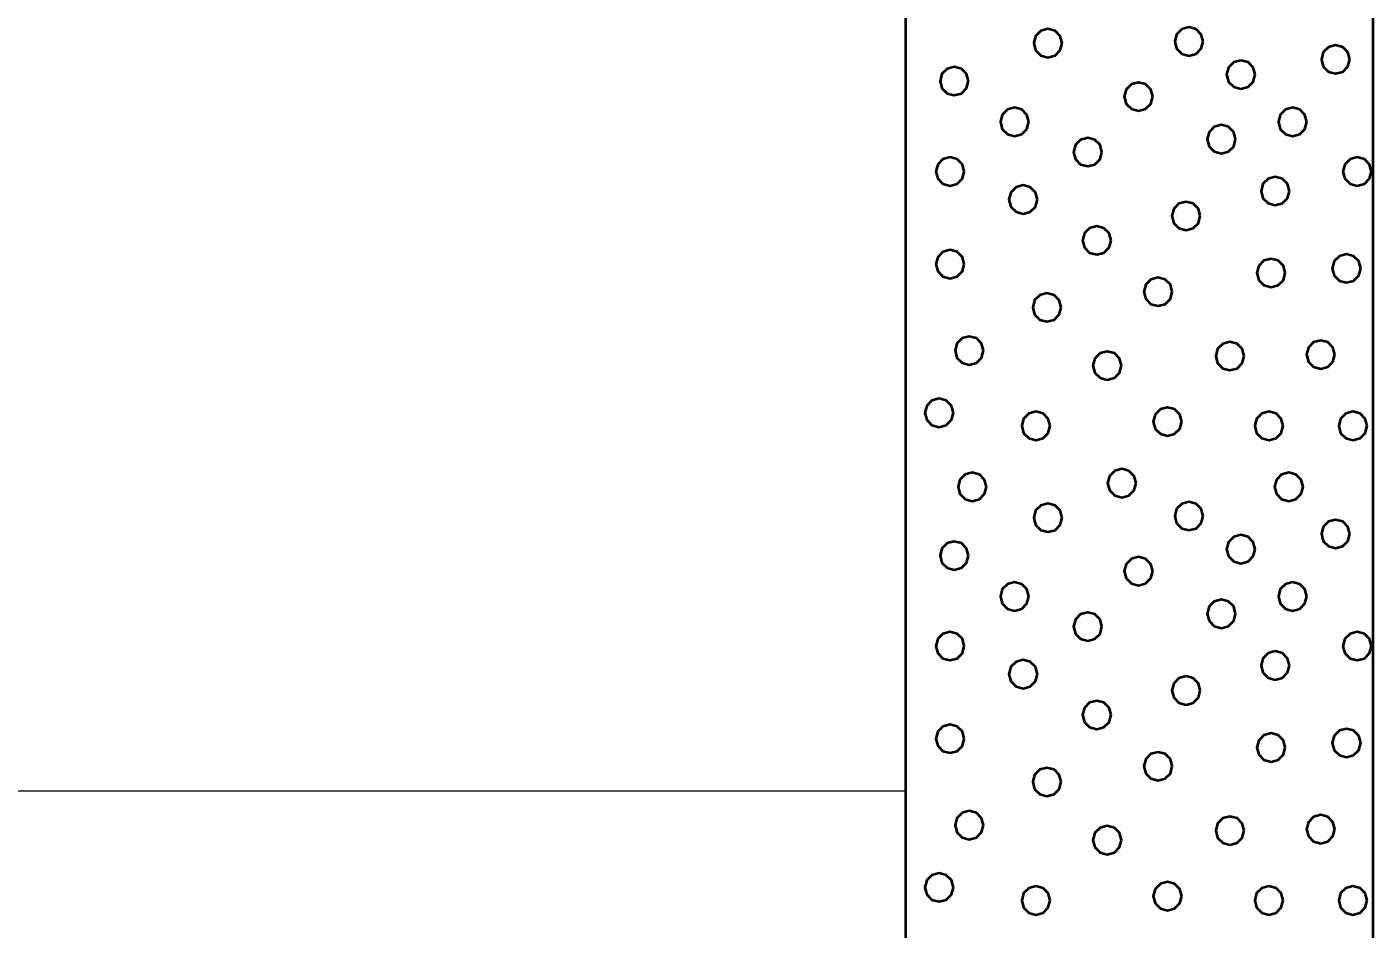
# Model space of a CAD drawing. Extents: x -582 to 653, y -817 to -3.
# Drawn here: x -30.18 to -22.97, y -256.21 to -251.38 of the extents above; entities that cross this region are included whole.
import ezdxf

# ---------------------------------------------------------------- set-up
doc = ezdxf.new("R2010")
doc.units = 0
doc.header["$LTSCALE"] = 0.4
doc.layers.add('27', color=7, linetype='Continuous', lineweight=40)
doc.layers.add('7', color=7, linetype='Continuous', lineweight=13)

msp = doc.modelspace()

# ---------------------------------------------------------------- linework, layer by layer
at = {"layer": '27'}
for points in [[(-25.4713, -251.0929), (-22.9713, -251.0929), (-22.9713, -259.3929), (-25.4713, -259.3929)], [(-24.6345, -251.4708), (-24.6447, -251.4327), (-24.6726, -251.4048), (-24.7107, -251.3946), (-24.7488, -251.4048), (-24.7767, -251.4327), (-24.7869, -251.4708), (-24.7767, -251.5089), (-24.7488, -251.5368), (-24.7107, -251.547), (-24.6726, -251.5368), (-24.6447, -251.5089)], [(-23.8794, -251.4618), (-23.8896, -251.4237), (-23.9175, -251.3958), (-23.9556, -251.3856), (-23.9937, -251.3958), (-24.0216, -251.4237), (-24.0318, -251.4618), (-24.0216, -251.4999), (-23.9937, -251.5278), (-23.9556, -251.538), (-23.9175, -251.5278), (-23.8896, -251.4999)], [(-23.0939, -251.5577), (-23.1041, -251.5196), (-23.132, -251.4917), (-23.1701, -251.4815), (-23.2082, -251.4917), (-23.2361, -251.5196), (-23.2463, -251.5577), (-23.2361, -251.5958), (-23.2082, -251.6237), (-23.1701, -251.6339), (-23.132, -251.6237), (-23.1041, -251.5958)], [(-23.6012, -251.6391), (-23.6114, -251.601), (-23.6393, -251.5731), (-23.6774, -251.5629), (-23.7155, -251.5731), (-23.7434, -251.601), (-23.7536, -251.6391), (-23.7434, -251.6772), (-23.7155, -251.7051), (-23.6774, -251.7153), (-23.6393, -251.7051), (-23.6114, -251.6772)], [(-25.1356, -251.6734), (-25.1458, -251.6353), (-25.1737, -251.6074), (-25.2118, -251.5972), (-25.2499, -251.6074), (-25.2778, -251.6353), (-25.288, -251.6734), (-25.2778, -251.7115), (-25.2499, -251.7394), (-25.2118, -251.7496), (-25.1737, -251.7394), (-25.1458, -251.7115)], [(-24.1495, -251.7566), (-24.1597, -251.7185), (-24.1876, -251.6906), (-24.2257, -251.6804), (-24.2638, -251.6906), (-24.2917, -251.7185), (-24.3019, -251.7566), (-24.2917, -251.7947), (-24.2638, -251.8226), (-24.2257, -251.8328), (-24.1876, -251.8226), (-24.1597, -251.7947)], [(-24.8127, -251.8921), (-24.8229, -251.854), (-24.8508, -251.8261), (-24.8889, -251.8159), (-24.927, -251.8261), (-24.9549, -251.854), (-24.9651, -251.8921), (-24.9549, -251.9302), (-24.927, -251.958), (-24.8889, -251.9683), (-24.8508, -251.958), (-24.8229, -251.9302)], [(-23.324, -251.8921), (-23.3342, -251.854), (-23.3621, -251.8261), (-23.4002, -251.8159), (-23.4383, -251.8261), (-23.4662, -251.854), (-23.4764, -251.8921), (-23.4662, -251.9302), (-23.4383, -251.958), (-23.4002, -251.9683), (-23.3621, -251.958), (-23.3342, -251.9302)], [(-23.7054, -251.9849), (-23.7156, -251.9468), (-23.7435, -251.9189), (-23.7816, -251.9087), (-23.8197, -251.9189), (-23.8476, -251.9468), (-23.8578, -251.9849), (-23.8476, -252.023), (-23.8197, -252.0508), (-23.7816, -252.0611), (-23.7435, -252.0508), (-23.7156, -252.023)], [(-24.4211, -252.0535), (-24.4314, -252.0154), (-24.4592, -251.9875), (-24.4973, -251.9773), (-24.5354, -251.9875), (-24.5633, -252.0154), (-24.5735, -252.0535), (-24.5633, -252.0916), (-24.5354, -252.1195), (-24.4973, -252.1297), (-24.4592, -252.1195), (-24.4314, -252.0916)], [(-25.1585, -252.1577), (-25.1687, -252.1196), (-25.1966, -252.0918), (-25.2347, -252.0815), (-25.2728, -252.0918), (-25.3007, -252.1196), (-25.3109, -252.1577), (-25.3007, -252.1958), (-25.2728, -252.2237), (-25.2347, -252.2339), (-25.1966, -252.2237), (-25.1687, -252.1958)], [(-22.9783, -252.1577), (-22.9885, -252.1196), (-23.0164, -252.0918), (-23.0545, -252.0815), (-23.0926, -252.0918), (-23.1204, -252.1196), (-23.1307, -252.1577), (-23.1204, -252.1958), (-23.0926, -252.2237), (-23.0545, -252.2339), (-23.0164, -252.2237), (-22.9885, -252.1958)], [(-24.7669, -252.3078), (-24.7771, -252.2697), (-24.805, -252.2418), (-24.8431, -252.2316), (-24.8812, -252.2418), (-24.9091, -252.2697), (-24.9193, -252.3078), (-24.9091, -252.3459), (-24.8812, -252.3737), (-24.8431, -252.384), (-24.805, -252.3737), (-24.7771, -252.3459)], [(-23.4168, -252.262), (-23.4271, -252.2239), (-23.4549, -252.196), (-23.493, -252.1858), (-23.5311, -252.196), (-23.559, -252.2239), (-23.5692, -252.262), (-23.559, -252.3001), (-23.5311, -252.328), (-23.493, -252.3382), (-23.4549, -252.328), (-23.4271, -252.3001)], [(-23.8948, -252.3955), (-23.905, -252.3574), (-23.9329, -252.3295), (-23.971, -252.3193), (-24.0091, -252.3295), (-24.037, -252.3574), (-24.0472, -252.3955), (-24.037, -252.4336), (-24.0091, -252.4615), (-23.971, -252.4717), (-23.9329, -252.4615), (-23.905, -252.4336)], [(-24.3728, -252.5264), (-24.383, -252.4883), (-24.4109, -252.4604), (-24.449, -252.4502), (-24.4871, -252.4604), (-24.515, -252.4883), (-24.5252, -252.5264), (-24.515, -252.5645), (-24.4871, -252.5924), (-24.449, -252.6026), (-24.4109, -252.5924), (-24.383, -252.5645)], [(-25.1585, -252.6535), (-25.1687, -252.6154), (-25.1966, -252.5876), (-25.2347, -252.5773), (-25.2728, -252.5876), (-25.3007, -252.6154), (-25.3109, -252.6535), (-25.3007, -252.6916), (-25.2728, -252.7195), (-25.2347, -252.7297), (-25.1966, -252.7195), (-25.1687, -252.6916)], [(-23.4397, -252.7006), (-23.4499, -252.6625), (-23.4778, -252.6346), (-23.5159, -252.6244), (-23.554, -252.6346), (-23.5819, -252.6625), (-23.5921, -252.7006), (-23.5819, -252.7387), (-23.554, -252.7666), (-23.5159, -252.7768), (-23.4778, -252.7666), (-23.4499, -252.7387)], [(-23.0355, -252.6764), (-23.0457, -252.6383), (-23.0736, -252.6104), (-23.1117, -252.6002), (-23.1498, -252.6104), (-23.1777, -252.6383), (-23.1879, -252.6764), (-23.1777, -252.7145), (-23.1498, -252.7424), (-23.1117, -252.7526), (-23.0736, -252.7424), (-23.0457, -252.7145)], [(-24.0449, -252.801), (-24.0551, -252.7629), (-24.083, -252.735), (-24.1211, -252.7248), (-24.1592, -252.735), (-24.187, -252.7629), (-24.1973, -252.801), (-24.187, -252.8391), (-24.1592, -252.867), (-24.1211, -252.8772), (-24.083, -252.867), (-24.0551, -252.8391)], [(-24.6398, -252.8849), (-24.65, -252.8468), (-24.6779, -252.8189), (-24.716, -252.8087), (-24.7541, -252.8189), (-24.782, -252.8468), (-24.7922, -252.8849), (-24.782, -252.923), (-24.7541, -252.9509), (-24.716, -252.9611), (-24.6779, -252.9509), (-24.65, -252.923)], [(-25.0555, -253.1163), (-25.0657, -253.0782), (-25.0936, -253.0503), (-25.1317, -253.0401), (-25.1698, -253.0503), (-25.1977, -253.0782), (-25.2079, -253.1163), (-25.1977, -253.1544), (-25.1698, -253.1823), (-25.1317, -253.1925), (-25.0936, -253.1823), (-25.0657, -253.1544)], [(-23.6597, -253.1455), (-23.6699, -253.1074), (-23.6978, -253.0795), (-23.7359, -253.0693), (-23.774, -253.0795), (-23.8018, -253.1074), (-23.8121, -253.1455), (-23.8018, -253.1836), (-23.774, -253.2115), (-23.7359, -253.2217), (-23.6978, -253.2115), (-23.6699, -253.1836)], [(-23.174, -253.1379), (-23.1842, -253.0998), (-23.2121, -253.0719), (-23.2502, -253.0617), (-23.2883, -253.0719), (-23.3162, -253.0998), (-23.3264, -253.1379), (-23.3162, -253.176), (-23.2883, -253.2039), (-23.2502, -253.2141), (-23.2121, -253.2039), (-23.1842, -253.176)], [(-24.3169, -253.1964), (-24.3271, -253.1583), (-24.355, -253.1304), (-24.3931, -253.1202), (-24.4312, -253.1304), (-24.4591, -253.1583), (-24.4693, -253.1964), (-24.4591, -253.2345), (-24.4312, -253.2624), (-24.3931, -253.2726), (-24.355, -253.2624), (-24.3271, -253.2345)], [(-25.217, -253.4494), (-25.2272, -253.4113), (-25.2551, -253.3834), (-25.2932, -253.3732), (-25.3313, -253.3834), (-25.3592, -253.4113), (-25.3694, -253.4494), (-25.3592, -253.4875), (-25.3313, -253.5154), (-25.2932, -253.5256), (-25.2551, -253.5154), (-25.2272, -253.4875)], [(-24.6983, -253.5193), (-24.7085, -253.4812), (-24.7364, -253.4533), (-24.7745, -253.4431), (-24.8126, -253.4533), (-24.8405, -253.4812), (-24.8507, -253.5193), (-24.8405, -253.5574), (-24.8126, -253.5853), (-24.7745, -253.5955), (-24.7364, -253.5853), (-24.7085, -253.5574)], [(-23.994, -253.4964), (-24.0042, -253.4583), (-24.0321, -253.4304), (-24.0702, -253.4202), (-24.1083, -253.4304), (-24.1362, -253.4583), (-24.1464, -253.4964), (-24.1362, -253.5345), (-24.1083, -253.5624), (-24.0702, -253.5726), (-24.0321, -253.5624), (-24.0042, -253.5345)], [(-23.4512, -253.5193), (-23.4614, -253.4812), (-23.4893, -253.4533), (-23.5274, -253.4431), (-23.5655, -253.4533), (-23.5934, -253.4812), (-23.6036, -253.5193), (-23.5934, -253.5574), (-23.5655, -253.5853), (-23.5274, -253.5955), (-23.4893, -253.5853), (-23.4614, -253.5574)], [(-23.0011, -253.5193), (-23.0113, -253.4812), (-23.0392, -253.4533), (-23.0773, -253.4431), (-23.1154, -253.4533), (-23.1433, -253.4812), (-23.1535, -253.5193), (-23.1433, -253.5574), (-23.1154, -253.5853), (-23.0773, -253.5955), (-23.0392, -253.5853), (-23.0113, -253.5574)], [(-25.0394, -253.8455), (-25.0496, -253.8074), (-25.0775, -253.7796), (-25.1156, -253.7693), (-25.1537, -253.7796), (-25.1816, -253.8074), (-25.1918, -253.8455), (-25.1816, -253.8836), (-25.1537, -253.9115), (-25.1156, -253.9217), (-25.0775, -253.9115), (-25.0496, -253.8836)], [(-24.2384, -253.826), (-24.2487, -253.7879), (-24.2765, -253.76), (-24.3146, -253.7498), (-24.3527, -253.76), (-24.3806, -253.7879), (-24.3908, -253.826), (-24.3806, -253.8641), (-24.3527, -253.8919), (-24.3146, -253.9022), (-24.2765, -253.8919), (-24.2487, -253.8641)], [(-23.3448, -253.8456), (-23.355, -253.8075), (-23.3829, -253.7796), (-23.421, -253.7694), (-23.4591, -253.7796), (-23.487, -253.8075), (-23.4972, -253.8456), (-23.487, -253.8837), (-23.4591, -253.9116), (-23.421, -253.9218), (-23.3829, -253.9116), (-23.355, -253.8837)], [(-24.6345, -254.0108), (-24.6447, -253.9727), (-24.6726, -253.9448), (-24.7107, -253.9346), (-24.7488, -253.9448), (-24.7767, -253.9727), (-24.7869, -254.0108), (-24.7767, -254.0489), (-24.7488, -254.0768), (-24.7107, -254.087), (-24.6726, -254.0768), (-24.6447, -254.0489)], [(-23.8794, -254.0018), (-23.8896, -253.9637), (-23.9175, -253.9358), (-23.9556, -253.9256), (-23.9937, -253.9358), (-24.0216, -253.9637), (-24.0318, -254.0018), (-24.0216, -254.0399), (-23.9937, -254.0678), (-23.9556, -254.078), (-23.9175, -254.0678), (-23.8896, -254.0399)], [(-23.0939, -254.0977), (-23.1041, -254.0596), (-23.132, -254.0317), (-23.1701, -254.0215), (-23.2082, -254.0317), (-23.2361, -254.0596), (-23.2463, -254.0977), (-23.2361, -254.1358), (-23.2082, -254.1637), (-23.1701, -254.1739), (-23.132, -254.1637), (-23.1041, -254.1358)], [(-23.6012, -254.1791), (-23.6114, -254.141), (-23.6393, -254.1131), (-23.6774, -254.1029), (-23.7155, -254.1131), (-23.7434, -254.141), (-23.7536, -254.1791), (-23.7434, -254.2172), (-23.7155, -254.2451), (-23.6774, -254.2553), (-23.6393, -254.2451), (-23.6114, -254.2172)], [(-25.1356, -254.2134), (-25.1458, -254.1753), (-25.1737, -254.1474), (-25.2118, -254.1372), (-25.2499, -254.1474), (-25.2778, -254.1753), (-25.288, -254.2134), (-25.2778, -254.2515), (-25.2499, -254.2794), (-25.2118, -254.2896), (-25.1737, -254.2794), (-25.1458, -254.2515)], [(-24.1495, -254.2966), (-24.1597, -254.2585), (-24.1876, -254.2306), (-24.2257, -254.2204), (-24.2638, -254.2306), (-24.2917, -254.2585), (-24.3019, -254.2966), (-24.2917, -254.3347), (-24.2638, -254.3626), (-24.2257, -254.3728), (-24.1876, -254.3626), (-24.1597, -254.3347)], [(-24.8127, -254.4321), (-24.8229, -254.394), (-24.8508, -254.3661), (-24.8889, -254.3559), (-24.927, -254.3661), (-24.9549, -254.394), (-24.9651, -254.4321), (-24.9549, -254.4702), (-24.927, -254.498), (-24.8889, -254.5083), (-24.8508, -254.498), (-24.8229, -254.4702)], [(-23.324, -254.4321), (-23.3342, -254.394), (-23.3621, -254.3661), (-23.4002, -254.3559), (-23.4383, -254.3661), (-23.4662, -254.394), (-23.4764, -254.4321), (-23.4662, -254.4702), (-23.4383, -254.498), (-23.4002, -254.5083), (-23.3621, -254.498), (-23.3342, -254.4702)], [(-23.7054, -254.5249), (-23.7156, -254.4868), (-23.7435, -254.4589), (-23.7816, -254.4487), (-23.8197, -254.4589), (-23.8476, -254.4868), (-23.8578, -254.5249), (-23.8476, -254.563), (-23.8197, -254.5908), (-23.7816, -254.6011), (-23.7435, -254.5908), (-23.7156, -254.563)], [(-24.4211, -254.5935), (-24.4314, -254.5554), (-24.4592, -254.5275), (-24.4973, -254.5173), (-24.5354, -254.5275), (-24.5633, -254.5554), (-24.5735, -254.5935), (-24.5633, -254.6316), (-24.5354, -254.6595), (-24.4973, -254.6697), (-24.4592, -254.6595), (-24.4314, -254.6316)], [(-25.1585, -254.6977), (-25.1687, -254.6596), (-25.1966, -254.6318), (-25.2347, -254.6215), (-25.2728, -254.6318), (-25.3007, -254.6596), (-25.3109, -254.6977), (-25.3007, -254.7358), (-25.2728, -254.7637), (-25.2347, -254.7739), (-25.1966, -254.7637), (-25.1687, -254.7358)], [(-22.9783, -254.6977), (-22.9885, -254.6596), (-23.0164, -254.6318), (-23.0545, -254.6215), (-23.0926, -254.6318), (-23.1204, -254.6596), (-23.1307, -254.6977), (-23.1204, -254.7358), (-23.0926, -254.7637), (-23.0545, -254.7739), (-23.0164, -254.7637), (-22.9885, -254.7358)], [(-23.4168, -254.802), (-23.4271, -254.7639), (-23.4549, -254.736), (-23.493, -254.7258), (-23.5311, -254.736), (-23.559, -254.7639), (-23.5692, -254.802), (-23.559, -254.8401), (-23.5311, -254.868), (-23.493, -254.8782), (-23.4549, -254.868), (-23.4271, -254.8401)], [(-24.7669, -254.8478), (-24.7771, -254.8097), (-24.805, -254.7818), (-24.8431, -254.7716), (-24.8812, -254.7818), (-24.9091, -254.8097), (-24.9193, -254.8478), (-24.9091, -254.8859), (-24.8812, -254.9137), (-24.8431, -254.924), (-24.805, -254.9137), (-24.7771, -254.8859)], [(-23.8948, -254.9355), (-23.905, -254.8974), (-23.9329, -254.8695), (-23.971, -254.8593), (-24.0091, -254.8695), (-24.037, -254.8974), (-24.0472, -254.9355), (-24.037, -254.9736), (-24.0091, -255.0015), (-23.971, -255.0117), (-23.9329, -255.0015), (-23.905, -254.9736)], [(-24.3728, -255.0664), (-24.383, -255.0283), (-24.4109, -255.0004), (-24.449, -254.9902), (-24.4871, -255.0004), (-24.515, -255.0283), (-24.5252, -255.0664), (-24.515, -255.1045), (-24.4871, -255.1324), (-24.449, -255.1426), (-24.4109, -255.1324), (-24.383, -255.1045)], [(-25.1585, -255.1935), (-25.1687, -255.1554), (-25.1966, -255.1276), (-25.2347, -255.1173), (-25.2728, -255.1276), (-25.3007, -255.1554), (-25.3109, -255.1935), (-25.3007, -255.2316), (-25.2728, -255.2595), (-25.2347, -255.2697), (-25.1966, -255.2595), (-25.1687, -255.2316)], [(-23.4397, -255.2406), (-23.4499, -255.2025), (-23.4778, -255.1746), (-23.5159, -255.1644), (-23.554, -255.1746), (-23.5819, -255.2025), (-23.5921, -255.2406), (-23.5819, -255.2787), (-23.554, -255.3066), (-23.5159, -255.3168), (-23.4778, -255.3066), (-23.4499, -255.2787)], [(-23.0355, -255.2164), (-23.0457, -255.1783), (-23.0736, -255.1504), (-23.1117, -255.1402), (-23.1498, -255.1504), (-23.1777, -255.1783), (-23.1879, -255.2164), (-23.1777, -255.2545), (-23.1498, -255.2824), (-23.1117, -255.2926), (-23.0736, -255.2824), (-23.0457, -255.2545)], [(-24.0449, -255.341), (-24.0551, -255.3029), (-24.083, -255.275), (-24.1211, -255.2648), (-24.1592, -255.275), (-24.187, -255.3029), (-24.1973, -255.341), (-24.187, -255.3791), (-24.1592, -255.407), (-24.1211, -255.4172), (-24.083, -255.407), (-24.0551, -255.3791)], [(-24.6398, -255.4249), (-24.65, -255.3868), (-24.6779, -255.3589), (-24.716, -255.3487), (-24.7541, -255.3589), (-24.782, -255.3868), (-24.7922, -255.4249), (-24.782, -255.463), (-24.7541, -255.4909), (-24.716, -255.5011), (-24.6779, -255.4909), (-24.65, -255.463)], [(-25.0555, -255.6563), (-25.0657, -255.6182), (-25.0936, -255.5903), (-25.1317, -255.5801), (-25.1698, -255.5903), (-25.1977, -255.6182), (-25.2079, -255.6563), (-25.1977, -255.6944), (-25.1698, -255.7223), (-25.1317, -255.7325), (-25.0936, -255.7223), (-25.0657, -255.6944)], [(-23.6597, -255.6855), (-23.6699, -255.6474), (-23.6978, -255.6195), (-23.7359, -255.6093), (-23.774, -255.6195), (-23.8018, -255.6474), (-23.8121, -255.6855), (-23.8018, -255.7236), (-23.774, -255.7515), (-23.7359, -255.7617), (-23.6978, -255.7515), (-23.6699, -255.7236)], [(-23.174, -255.6779), (-23.1842, -255.6398), (-23.2121, -255.6119), (-23.2502, -255.6017), (-23.2883, -255.6119), (-23.3162, -255.6398), (-23.3264, -255.6779), (-23.3162, -255.716), (-23.2883, -255.7439), (-23.2502, -255.7541), (-23.2121, -255.7439), (-23.1842, -255.716)], [(-24.3169, -255.7364), (-24.3271, -255.6983), (-24.355, -255.6704), (-24.3931, -255.6602), (-24.4312, -255.6704), (-24.4591, -255.6983), (-24.4693, -255.7364), (-24.4591, -255.7745), (-24.4312, -255.8024), (-24.3931, -255.8126), (-24.355, -255.8024), (-24.3271, -255.7745)], [(-25.217, -255.9894), (-25.2272, -255.9513), (-25.2551, -255.9234), (-25.2932, -255.9132), (-25.3313, -255.9234), (-25.3592, -255.9513), (-25.3694, -255.9894), (-25.3592, -256.0275), (-25.3313, -256.0554), (-25.2932, -256.0656), (-25.2551, -256.0554), (-25.2272, -256.0275)], [(-23.994, -256.0364), (-24.0042, -255.9983), (-24.0321, -255.9704), (-24.0702, -255.9602), (-24.1083, -255.9704), (-24.1362, -255.9983), (-24.1464, -256.0364), (-24.1362, -256.0745), (-24.1083, -256.1024), (-24.0702, -256.1126), (-24.0321, -256.1024), (-24.0042, -256.0745)], [(-24.6983, -256.0593), (-24.7085, -256.0212), (-24.7364, -255.9933), (-24.7745, -255.9831), (-24.8126, -255.9933), (-24.8405, -256.0212), (-24.8507, -256.0593), (-24.8405, -256.0974), (-24.8126, -256.1253), (-24.7745, -256.1355), (-24.7364, -256.1253), (-24.7085, -256.0974)], [(-23.4512, -256.0593), (-23.4614, -256.0212), (-23.4893, -255.9933), (-23.5274, -255.9831), (-23.5655, -255.9933), (-23.5934, -256.0212), (-23.6036, -256.0593), (-23.5934, -256.0974), (-23.5655, -256.1253), (-23.5274, -256.1355), (-23.4893, -256.1253), (-23.4614, -256.0974)], [(-23.0011, -256.0593), (-23.0113, -256.0212), (-23.0392, -255.9933), (-23.0773, -255.9831), (-23.1154, -255.9933), (-23.1433, -256.0212), (-23.1535, -256.0593), (-23.1433, -256.0974), (-23.1154, -256.1253), (-23.0773, -256.1355), (-23.0392, -256.1253), (-23.0113, -256.0974)]]:
    msp.add_lwpolyline(points, close=True, dxfattribs=at)
at = {"layer": '7'}
msp.add_line((-62.9147, -255.4729), (-25.4713, -255.4729), dxfattribs=at)

doc.saveas('drawing.dxf')
